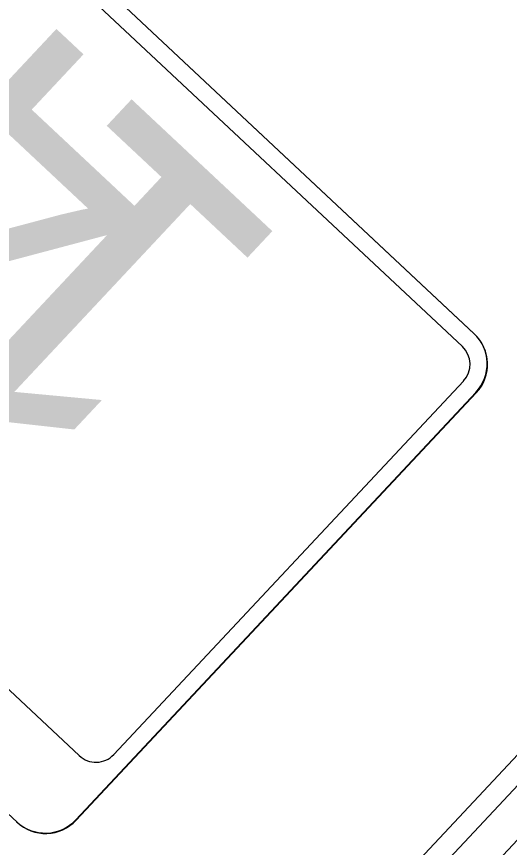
# Model space of a CAD drawing. Extents: x 1581789 to 1622364, y 1043167 to 1103486.
# Drawn here: x 1616519.89 to 1616528.73, y 1100728.45 to 1100743.35 of the extents above; entities that cross this region are included whole.
import ezdxf

# ---------------------------------------------------------------- set-up
doc = ezdxf.new("R2010")
doc.units = 0
doc.layers.add('RD_PD_PatLn2', color=7, linetype='Continuous')

msp = doc.modelspace()

# ---------------------------------------------------------------- linework, layer by layer
at = {"layer": 'RD_PD_PatLn2'}
for p, q in [((1616528.091, 1100737.665), (1616514.596, 1100750.304)), ((1616528.098, 1100737.659), (1616521.3, 1100744.025)), ((1616506.4, 1100741.539), (1616519.895, 1100728.9)), ((1616520.948, 1100728.941), (1616528.126, 1100736.605)), ((1616520.955, 1100728.935), (1616528.133, 1100736.598))]:
    msp.add_line(p, q, dxfattribs=at)
for points in [[(1616541.108, 1100743.171), (1616472.5, 1100807.427), (1616436.954, 1100769.474), (1616505.562, 1100705.217), (1616541.108, 1100743.171), (1616541.108, 1100743.171)], [(1616514.389, 1100750.07), (1616521.086, 1100743.797), (1616527.885, 1100737.431)], [(1616619.935, 1100669.344), (1616541.108, 1100743.171), (1616505.562, 1100705.217), (1616584.389, 1100631.391), (1616619.935, 1100669.344), (1616619.935, 1100669.344)], [(1616521.013, 1100730.093), (1616516.028, 1100734.758), (1616516.005, 1100734.714), (1616516.138, 1100734.517), (1616516.095, 1100734.387), (1616516.14, 1100734.29), (1616516.159, 1100734.134), (1616516.018, 1100733.891), (1616515.417, 1100733.809), (1616514.764, 1100734.091), (1616514.657, 1100734.077), (1616513.485, 1100735.258), (1616513.536, 1100735.808), (1616512.81, 1100736.513), (1616512.806, 1100736.946), (1616512.784, 1100737.795), (1616507.515, 1100742.73)], [(1616506.292, 1100705.447), (1616540.927, 1100742.427), (1616541.413, 1100741.972), (1616506.778, 1100704.991), (1616506.292, 1100705.447), (1616506.292, 1100705.447)], [(1616527.905, 1100736.812), (1616521.629, 1100730.111)]]:
    msp.add_lwpolyline(points, dxfattribs=at)
for centre, radius, start, end in [((1616527.578, 1100737.118), 0.75, 316.8765, 46.8762), ((1616527.585, 1100737.111), 0.75, 316.8765, 46.8762), ((1616527.585, 1100737.111), 0.437, 316.8765, 46.8762), ((1616521.312, 1100730.41), 0.436, 226.646, 316.6462), ((1616520.401, 1100729.454), 0.75, 226.8763, 316.8765), ((1616520.408, 1100729.447), 0.75, 226.8763, 316.8765)]:
    msp.add_arc(centre, radius, start, end, dxfattribs=at)

# ---------------------------------------------------------------- texts
for s, p in [('4', (1616523.121, 1100740.767)), ('1', (1616524.921, 1100739.082))]:
    msp.add_text(s, height=6, rotation=136.8761, dxfattribs=at).set_placement(p)

doc.saveas('drawing.dxf')
